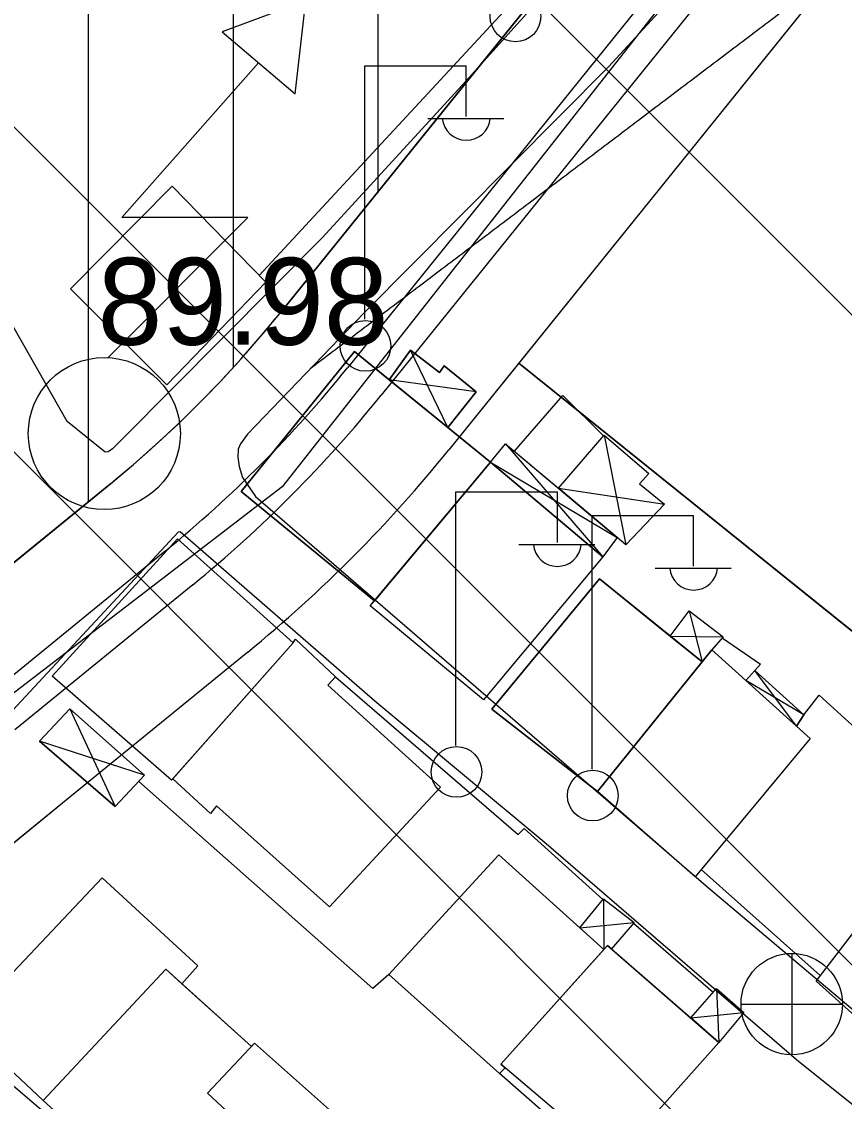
# Model space of a CAD drawing. Extents: x 417995 to 421451, y 4454518 to 4458015.
# Drawn here: x 421054.2 to 421111, y 4457626.2 to 4457700.7 of the extents above; entities that cross this region are included whole.
import ezdxf

# ---------------------------------------------------------------- set-up
doc = ezdxf.new("R2010")
doc.units = 0
for name, color, linetype in [('ADA', 7, 'Continuous'), ('ADAKENARI', 7, 'Continuous'), ('B_Mesken', 7, 'Continuous'), ('B_Sundurma', 7, 'Continuous'), ('B_Teras', 7, 'Continuous'), ('Egri_1m', 7, 'Continuous'), ('IPTAL', 7, 'Continuous'), ('KALDIRIM', 7, 'Continuous'), ('PL_EĞİTİM', 7, 'Continuous'), ('PL_KON_MEV_250', 7, 'Continuous'), ('PL_KON_ONE_350', 7, 'Continuous'), ('S_Elektrik_Diregi', 7, 'Continuous'), ('S_Rogar_Kapagi_Buski', 7, 'Continuous'), ('S_Trafo_acik_tip', 7, 'Continuous'), ('Sinir_Duvar_tek_tarafa_ait', 7, 'Continuous'), ('Sinir_Tel_bir_taraf', 7, 'Continuous'), ('SN_TR_SIVILASMA', 7, 'Continuous'), ('TR_ORTAGELISME', 7, 'Continuous'), ('TR_ORTAYOGUNKONUT', 7, 'Continuous'), ('Y_Yol_Kotu', 7, 'Continuous'), ('Yol_Sose', 7, 'Continuous')]:
    doc.layers.add(name, color=color, linetype=linetype)

msp = doc.modelspace()

# ---------------------------------------------------------------- linework, layer by layer
at = {"layer": 'ADA'}
msp.add_line((421179.631, 4457603.914), (421088.511, 4457677.162), dxfattribs=at)
at = {"layer": 'ADAKENARI'}
for p, q in [((421149.831, 4457777.063), (421072.012, 4457680.6)), ((421128.831, 4457727.142), (421083.687, 4457671.182)), ((421060.317, 4457668.842), (420951.007, 4457579.667)), ((421069.799, 4457657.219), (421057.515, 4457647.197)), ((421057.515, 4457647.197), (421033.759, 4457627.817))]:
    msp.add_line(p, q, dxfattribs=at)
for radius in [80, 95]:
    msp.add_arc((421009.747, 4457730.831), radius, 309.2072, 321.10609, dxfattribs=at)
at = {"layer": 'B_Mesken'}
for points in [[(421064.578, 4457689.393), (421071.046, 4457682.763), (421064.218, 4457675.679), (421057.568, 4457682.297)], [(421064.578, 4457689.393), (421071.046, 4457682.763), (421064.218, 4457675.679), (421057.568, 4457682.298)], [(421086.562, 4457670.32), (421077.163, 4457677.98), (421069.341, 4457668.301), (421078.554, 4457660.758)], [(421079.579, 4457676.011), (421083.623, 4457672.715), (421086.562, 4457670.32), (421078.554, 4457660.758), (421069.341, 4457668.301), (421077.163, 4457677.98)], [(421094.318, 4457663.795), (421086.08, 4457653.926), (421078.255, 4457660.402), (421086.562, 4457670.32)], [(421094.318, 4457663.795), (421086.08, 4457653.926), (421078.255, 4457660.402), (421078.554, 4457660.758), (421086.562, 4457670.32)], [(421064.943, 4457665.046), (421072.936, 4457657.866), (421064.543, 4457648.368), (421056.298, 4457655.562)], [(421072.936, 4457657.866), (421064.632, 4457648.469), (421064.543, 4457648.368), (421056.298, 4457655.562), (421064.943, 4457665.046)], [(421101.183, 4457656.535), (421094.09, 4457662.266), (421086.65, 4457653.269), (421093.958, 4457647.595)], [(421098.978, 4457658.317), (421101.183, 4457656.535), (421093.958, 4457647.595), (421086.65, 4457653.269), (421094.091, 4457662.266)], [(421072.936, 4457657.866), (421073.089, 4457658.103), (421075.86, 4457655.498), (421075.334, 4457654.927), (421083.117, 4457647.896), (421075.45, 4457639.634), (421067.635, 4457646.595), (421067.237, 4457646.079), (421064.632, 4457648.469)], [(421072.936, 4457657.866), (421073.089, 4457658.103), (421075.86, 4457655.498), (421075.334, 4457654.927), (421083.118, 4457647.896), (421075.45, 4457639.634), (421067.635, 4457646.595), (421067.237, 4457646.079), (421064.632, 4457648.469)], [(421108.638, 4457651.258), (421100.687, 4457641.706), (421093.958, 4457647.595), (421101.859, 4457657.371)], [(421104.193, 4457655.266), (421107.704, 4457652.101), (421108.638, 4457651.258), (421100.687, 4457641.706), (421093.958, 4457647.595), (421101.183, 4457656.535), (421101.859, 4457657.371)], [(421087.584, 4457628.506), (421087.19, 4457628.129), (421079.542, 4457634.951), (421087.134, 4457643.214), (421094.4, 4457636.69), (421087.286, 4457628.76)], [(421092.727, 4457638.192), (421094.4, 4457636.69), (421087.286, 4457628.76), (421087.584, 4457628.507), (421087.19, 4457628.129), (421079.542, 4457634.952), (421087.134, 4457643.214)], [(421123.422, 4457636.815), (421116.422, 4457627.887), (421109.043, 4457634.509), (421115.915, 4457643.43)], [(421119.345, 4457640.408), (421123.422, 4457636.815), (421116.85, 4457628.433), (421116.422, 4457627.887), (421109.043, 4457634.509), (421115.637, 4457643.069), (421115.915, 4457643.43)], [(421055.669, 4457626.27), (421050.136, 4457631.465), (421059.752, 4457641.643), (421066.351, 4457635.549), (421065.247, 4457634.323), (421064.135, 4457635.32)], [(421055.669, 4457626.27), (421050.136, 4457631.465), (421059.752, 4457641.642), (421066.351, 4457635.548), (421065.247, 4457634.323), (421064.135, 4457635.32)], [(421094.649, 4457636.967), (421102.333, 4457630.274), (421094.62, 4457621.619), (421091.87, 4457624.028), (421092.29, 4457624.507), (421087.286, 4457628.76)], [(421094.915, 4457636.736), (421100.395, 4457631.962), (421102.333, 4457630.274), (421094.62, 4457621.619), (421091.87, 4457624.028), (421092.29, 4457624.507), (421087.584, 4457628.507), (421087.286, 4457628.76), (421094.4, 4457636.69), (421094.649, 4457636.967)], [(421073.642, 4457620.612), (421068.359, 4457614.754), (421055.669, 4457626.27), (421064.135, 4457635.32), (421070.072, 4457629.994), (421070.278, 4457630.212), (421077.318, 4457623.95), (421073.971, 4457620.306)], [(421065.247, 4457634.323), (421070.072, 4457629.994), (421070.278, 4457630.212), (421077.318, 4457623.95), (421073.971, 4457620.306), (421073.642, 4457620.612), (421068.359, 4457614.754), (421055.669, 4457626.27), (421064.135, 4457635.32)]]:
    msp.add_lwpolyline(points, close=True, dxfattribs=at)
at = {"layer": 'B_Sundurma'}
for p, q in [((421083.623, 4457672.715), (421081.044, 4457678.052)), ((421085.581, 4457675.19), (421079.579, 4457676.011)), ((421094.415, 4457672.195), (421095.899, 4457664.624)), ((421087.595, 4457671.598), (421094.318, 4457663.795)), ((421086.562, 4457670.32), (421095.302, 4457665.129)), ((421091.253, 4457668.527), (421098.579, 4457667.441)), ((421100.278, 4457660.066), (421101.183, 4457656.535)), ((421098.978, 4457658.317), (421102.62, 4457658.265)), ((421107.703, 4457652.101), (421104.827, 4457655.936)), ((421108.198, 4457652.888), (421104.193, 4457655.266)), ((421057.507, 4457653.305), (421060.645, 4457646.566)), ((421062.681, 4457648.716), (421055.428, 4457651.07)), ((421094.357, 4457640.173), (421094.4, 4457636.69)), ((421092.727, 4457638.192), (421096.487, 4457638.554)), ((421102.165, 4457633.982), (421102.333, 4457630.274)), ((421100.395, 4457631.962), (421104.053, 4457632.329))]:
    msp.add_line(p, q, dxfattribs=at)
for points in [[(421083.623, 4457672.715), (421079.579, 4457676.011), (421081.043, 4457678.053), (421083.053, 4457676.52), (421083.356, 4457676.984), (421085.581, 4457675.19)], [(421083.623, 4457672.715), (421085.581, 4457675.19), (421083.356, 4457676.983), (421083.053, 4457676.52), (421081.044, 4457678.052), (421079.579, 4457676.011)], [(421091.253, 4457668.527), (421094.415, 4457672.195), (421097.499, 4457669.554), (421096.865, 4457668.841), (421098.579, 4457667.441), (421095.899, 4457664.624), (421095.302, 4457665.129)], [(421091.253, 4457668.527), (421094.415, 4457672.195), (421097.499, 4457669.553), (421096.865, 4457668.841), (421098.579, 4457667.441), (421095.899, 4457664.624), (421095.302, 4457665.129)], [(421086.562, 4457670.32), (421087.595, 4457671.598), (421095.302, 4457665.129), (421094.318, 4457663.795)], [(421091.253, 4457668.527), (421095.302, 4457665.129), (421094.318, 4457663.795), (421086.562, 4457670.32), (421087.595, 4457671.598)], [(421098.978, 4457658.317), (421100.278, 4457660.066), (421102.62, 4457658.265), (421101.859, 4457657.371), (421101.183, 4457656.535)], [(421098.978, 4457658.317), (421100.278, 4457660.066), (421102.62, 4457658.265), (421101.859, 4457657.371), (421101.183, 4457656.535)], [(421107.703, 4457652.101), (421108.198, 4457652.888), (421104.827, 4457655.936), (421104.193, 4457655.266)], [(421107.704, 4457652.101), (421104.193, 4457655.266), (421104.827, 4457655.936), (421108.198, 4457652.888)], [(421062.681, 4457648.716), (421057.507, 4457653.305), (421055.428, 4457651.07), (421060.645, 4457646.566)], [(421062.681, 4457648.716), (421060.645, 4457646.566), (421055.428, 4457651.07), (421057.507, 4457653.305)], [(421092.727, 4457638.192), (421094.357, 4457640.173), (421096.487, 4457638.554), (421094.915, 4457636.736), (421094.649, 4457636.967), (421094.4, 4457636.69)], [(421092.727, 4457638.192), (421094.357, 4457640.173), (421096.487, 4457638.554), (421094.915, 4457636.736), (421094.649, 4457636.967), (421094.4, 4457636.69)], [(421100.395, 4457631.962), (421102.165, 4457633.982), (421104.053, 4457632.329), (421102.333, 4457630.274)], [(421100.395, 4457631.962), (421102.165, 4457633.982), (421104.054, 4457632.329), (421102.333, 4457630.274)]]:
    msp.add_lwpolyline(points, close=True, dxfattribs=at)
at = {"layer": 'B_Teras'}
msp.add_lwpolyline([(421077.318, 4457623.95), (421070.278, 4457630.212), (421067.022, 4457626.762), (421073.971, 4457620.306)], close=True, dxfattribs=at)
at = {"layer": 'Egri_1m'}
msp.add_spline([(421134.497, 4457722.396), (421132.891, 4457721.204), (421131.289, 4457720.007), (421129.69, 4457718.806), (421128.092, 4457717.602), (421126.495, 4457716.398), (421124.9, 4457715.193), (421123.304, 4457713.987), (421121.709, 4457712.78), (421120.114, 4457711.573), (421118.519, 4457710.367), (421116.924, 4457709.16), (421115.329, 4457707.953), (421113.734, 4457706.746), (421112.139, 4457705.54), (421110.544, 4457704.333), (421108.949, 4457703.126), (421107.354, 4457701.919), (421105.759, 4457700.713), (421104.165, 4457699.506), (421102.57, 4457698.299), (421100.975, 4457697.093), (421099.38, 4457695.886), (421097.785, 4457694.679), (421096.19, 4457693.472), (421094.595, 4457692.266), (421093, 4457691.059), (421091.405, 4457689.852), (421089.81, 4457688.646), (421088.215, 4457687.439), (421086.62, 4457686.232), (421085.025, 4457685.025), (421083.43, 4457683.819), (421081.835, 4457682.612), (421080.24, 4457681.405), (421078.645, 4457680.199), (421077.05, 4457678.992), (421075.455, 4457677.785), (421074.122, 4457676.776)], degree=3, dxfattribs=at)
at = {"layer": 'IPTAL'}
for p, q in [((421157.431, 4457776.982), (421072.181, 4457668.633)), ((421072.181, 4457668.633), (420944.646, 4457570.663))]:
    msp.add_line(p, q, dxfattribs=at)
at = {"layer": 'KALDIRIM'}
for p, q in [((421157.474, 4457776.982), (421076.682, 4457676.833)), ((421124.501, 4457731.33), (421079.017, 4457674.949)), ((421064.11, 4457664.192), (421014.454, 4457623.683)), ((421066.007, 4457661.868), (421053.722, 4457651.846))]:
    msp.add_line(p, q, dxfattribs=at)
for radius in [86, 89]:
    msp.add_arc((421009.747, 4457730.831), radius, 309.2072, 321.10609, dxfattribs=at)
at = {"layer": 'PL_EĞİTİM'}
msp.add_lwpolyline([(421294.503, 4457693.234), (421260.802, 4457708.402), (421160.55, 4457766.46), (421128.831, 4457727.142), (421088.511, 4457677.162), (421179.631, 4457603.914), (421288.488, 4457547.703), (421293.053, 4457554.218)], dxfattribs=at)
at = {"layer": 'PL_KON_MEV_250'}
msp.add_lwpolyline([(420951.007, 4457579.667), (421060.317, 4457668.842), (421061.909, 4457670.175), (421063.466, 4457671.549), (421064.987, 4457672.964), (421066.47, 4457674.417), (421067.916, 4457675.908), (421069.322, 4457677.437), (421070.687, 4457679.001), (421072.012, 4457680.6), (421149.831, 4457777.063)], dxfattribs=at)
at = {"layer": 'PL_KON_ONE_350'}
msp.add_line((421088.511, 4457677.162), (421083.687, 4457671.182), dxfattribs=at)
for points in [[(421292.976, 4457546.8), (421288.488, 4457547.703), (421179.631, 4457603.914), (421088.511, 4457677.162)], [(421069.799, 4457657.219), (421057.515, 4457647.197), (421033.759, 4457627.817), (421027.177, 4457622.448), (421112.526, 4457520.121), (421239.284, 4457452.176), (421291.848, 4457438.69)]]:
    msp.add_lwpolyline(points, dxfattribs=at)
msp.add_arc((421009.747, 4457730.831), 95, 309.2072, 321.10609, dxfattribs=at)
at = {"layer": 'S_Elektrik_Diregi'}
for p, q in [((421077.888, 4457680.193), (421077.888, 4457697.693)), ((421077.888, 4457697.693), (421084.888, 4457697.693)), ((421084.888, 4457694.193), (421084.888, 4457697.693)), ((421082.228, 4457694.053), (421087.478, 4457694.053)), ((421084.181, 4457650.778), (421084.181, 4457668.278)), ((421084.181, 4457668.278), (421091.181, 4457668.278)), ((421091.181, 4457664.778), (421091.181, 4457668.278)), ((421093.59, 4457649.146), (421093.59, 4457666.646)), ((421093.59, 4457666.646), (421100.59, 4457666.646)), ((421100.59, 4457663.146), (421100.59, 4457666.646)), ((421088.521, 4457664.638), (421093.771, 4457664.638)), ((421097.93, 4457663.006), (421103.18, 4457663.006))]:
    msp.add_line(p, q, dxfattribs=at)
for centre in [(421088.289, 4457701.102), (421077.924, 4457678.358), (421084.217, 4457648.943), (421093.626, 4457647.31)]:
    msp.add_circle(centre, 1.75, dxfattribs=at)
for centre in [(421084.889, 4457694.206), (421091.182, 4457664.791), (421100.591, 4457663.159)]:
    msp.add_arc(centre, 1.658, 184.83843, 355.14641, dxfattribs=at)
at = {"layer": 'S_Rogar_Kapagi_Buski'}
for p, q in [((421107.366, 4457636.419), (421107.366, 4457629.419)), ((421103.866, 4457632.919), (421110.866, 4457632.919))]:
    msp.add_line(p, q, dxfattribs=at)
msp.add_circle((421107.366, 4457632.919), 3.5, dxfattribs=at)
at = {"layer": 'S_Trafo_acik_tip'}
msp.add_lwpolyline([(421073.074, 4457695.764), (421073.809, 4457702.169), (421068.034, 4457700.034)], close=True, dxfattribs=at)
msp.add_lwpolyline([(421060.159, 4457677.564), (421069.819, 4457687.224), (421061.104, 4457687.224), (421070.554, 4457697.899)], dxfattribs=at)
msp.add_circle((421059.9, 4457672.302), 5.25, dxfattribs=at)
at = {"layer": 'Sinir_Duvar_tek_tarafa_ait'}
for points in [[(421088.056, 4457702.056), (421070.598, 4457683.222)], [(421088.211, 4457671.081), (421091.558, 4457674.926), (421094.366, 4457672.138)], [(421102.567, 4457658.202), (421105.207, 4457656.384), (421104.827, 4457655.936)], [(421075.86, 4457655.498), (421088.484, 4457644.617), (421088.885, 4457645.039), (421094.321, 4457640.13)], [(421108.198, 4457652.888), (421109.271, 4457654.24), (421116.098, 4457648.033)], [(421109.336, 4457634.889), (421101.101, 4457642.203)], [(421096.436, 4457638.495), (421101.948, 4457633.735)], [(421091.87, 4457624.028), (421087.19, 4457628.129)]]:
    msp.add_lwpolyline(points, dxfattribs=at)
at = {"layer": 'Sinir_Tel_bir_taraf'}
msp.add_lwpolyline([(421079.542, 4457634.951), (421078.441, 4457633.993), (421062.275, 4457648.287)], dxfattribs=at)
at = {"layer": 'SN_TR_SIVILASMA'}
for p, q in [((421291.788, 4457432.885), (420945.448, 4457779.224)), ((421292.019, 4457455.104), (420968.139, 4457778.984)), ((421292.483, 4457499.541), (421013.52, 4457778.504))]:
    msp.add_line(p, q, dxfattribs=at)
at = {"layer": 'TR_ORTAGELISME'}
for points in [[(421292.976, 4457546.8), (421288.488, 4457547.703), (421179.631, 4457603.914), (421088.511, 4457677.162), (421083.687, 4457671.182)], [(421069.799, 4457657.219), (421057.515, 4457647.197), (421033.759, 4457627.817), (421027.177, 4457622.448), (421112.526, 4457520.121), (421239.284, 4457452.176), (421291.848, 4457438.69)]]:
    msp.add_lwpolyline(points, dxfattribs=at)
msp.add_arc((421009.747, 4457730.831), 95, 309.2072, 321.10609, dxfattribs=at)
at = {"layer": 'TR_ORTAYOGUNKONUT'}
for p, q in [((421058.817, 4457667.617), (421058.817, 4457778.025)), ((421068.817, 4457676.888), (421068.817, 4457777.919)), ((421078.817, 4457689.035), (421078.817, 4457777.814))]:
    msp.add_line(p, q, dxfattribs=at)
at = {"layer": 'Yol_Sose'}
for points in [[(421094.707, 4457697.617), (421112.816, 4457717.321), (421127.935, 4457734.673), (421141.202, 4457749.25), (421152.613, 4457761.483), (421165.479, 4457776.895)], [(421096.365, 4457709.42), (421084.636, 4457696.371), (421074.946, 4457685.825), (421061.179, 4457671.962), (421060.453, 4457671.242), (421060.163, 4457671.041)], [(421094.707, 4457697.617), (421077.831, 4457680.638)], [(421060.163, 4457671.041), (421059.954, 4457671.029), (421057.343, 4457673.127), (421046.911, 4457691.455)], [(421077.831, 4457680.638), (421069.787, 4457672.264), (421069.313, 4457671.602), (421069.151, 4457671.237), (421069.113, 4457670.673), (421069.205, 4457670.04), (421069.445, 4457669.274), (421070.343, 4457667.948), (421101.62, 4457640.934), (421126.562, 4457619.898), (421161.237, 4457591.561)], [(421079.824, 4457605.305), (421067.228, 4457615.596), (421039.975, 4457638.919), (421040.001, 4457639.123), (421053.549, 4457653.184), (421065.025, 4457665.523), (421065.127, 4457665.54), (421078.578, 4457653.843), (421090.41, 4457644.001), (421107.702, 4457629.101), (421128.655, 4457612.316), (421142.372, 4457600.228), (421158.661, 4457586.276)]]:
    msp.add_lwpolyline(points, dxfattribs=at)

# ---------------------------------------------------------------- texts
at = {"layer": 'Y_Yol_Kotu'}
msp.add_text('89.98', height=6, dxfattribs=at).set_placement((421059.438, 4457678.432))

doc.saveas('drawing.dxf')
